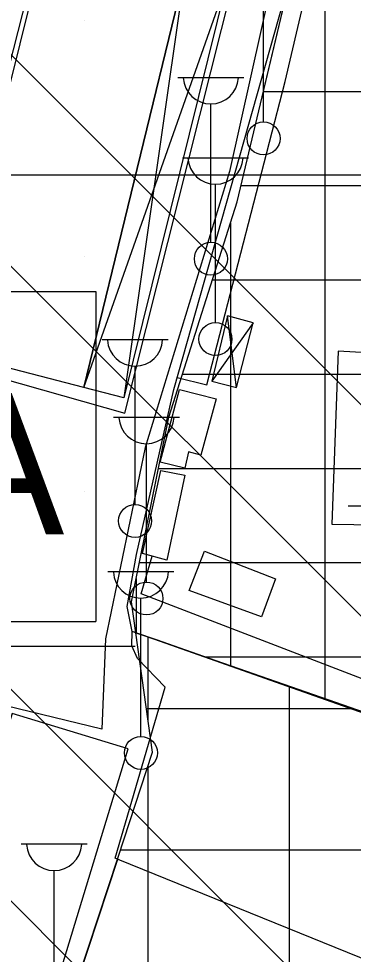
# Model space of a CAD drawing. Extents: x 417995 to 421451, y 4454518 to 4458015.
# Drawn here: x 420270.1 to 420305.6, y 4457574.2 to 4457673.5 of the extents above; entities that cross this region are included whole.
import ezdxf

# ---------------------------------------------------------------- set-up
doc = ezdxf.new("R2010")
doc.units = 0
for name, color, linetype in [('ADAKENARI', 7, 'Continuous'), ('B_Betonzemin', 7, 'Continuous'), ('B_Imalat', 7, 'Continuous'), ('B_Sundurma', 7, 'Continuous'), ('B_Ticari', 7, 'Continuous'), ('PL_BAKIM_AKARYAKIT', 7, 'Continuous'), ('PL_KAMU_HİZMET_ALANI', 7, 'Continuous'), ('PL_TİCARET', 7, 'Continuous'), ('S_Cad_Sok_Lambasi', 7, 'Continuous'), ('SEMBOL_FAT', 7, 'Continuous'), ('Sinir_Duvar_tek_tarafa_ait', 7, 'Continuous'), ('Sinir_Ist_Duvari', 7, 'Continuous'), ('Sinir_Parmaklik_bir_taraf', 7, 'Continuous'), ('SN_TR_SIVILASMA', 7, 'Continuous'), ('SN_TR_TASKIN', 7, 'Continuous'), ('TRFAT_AKARYAKITSERVİ', 7, 'Continuous'), ('TRFAT_KHA', 7, 'Continuous'), ('TRFAT_TİCARET', 7, 'Continuous'), ('Yol_Sose', 7, 'Continuous')]:
    doc.layers.add(name, color=color, linetype=linetype)

msp = doc.modelspace()

# ---------------------------------------------------------------- linework, layer by layer
at = {"layer": 'ADAKENARI'}
for p, q in [((420293.26, 4457654.04), (420298.68, 4457676.97)), ((420286.01, 4457631.19), (420293.26, 4457654.04)), ((420282.325, 4457613.017), (420286.01, 4457631.19)), ((420282.04, 4457611.61), (420282.325, 4457613.017)), ((420282.499, 4457608.322), (420282.04, 4457611.61)), ((420282.499, 4457608.322), (420284.781, 4457607.529)), ((420284.27, 4457595.65), (420282.499, 4457608.322)), ((420284.781, 4457607.529), (420287.809, 4457606.477)), ((420287.809, 4457606.477), (420291.019, 4457605.356)), ((420291.019, 4457605.356), (420303.717, 4457600.92)), ((420303.717, 4457600.92), (420310.514, 4457598.546)), ((420280.611, 4457584.515), (420284.27, 4457595.65)), ((420275.396, 4457568.644), (420280.611, 4457584.515))]:
    msp.add_line(p, q, dxfattribs=at)
at = {"layer": 'B_Betonzemin'}
for points in [[(420286.888, 4457635.418), (420290.031, 4457634.621), (420298.324, 4457666.814), (420301.16, 4457678.904)], [(420318.007, 4457599.019), (420283.078, 4457612.465), (420284.216, 4457616.453)]]:
    msp.add_lwpolyline(points, dxfattribs=at)
at = {"layer": 'B_Imalat'}
for points in [[(420272.91, 4457681.676), (420287.669, 4457678.242), (420276.997, 4457634.338), (420262.111, 4457638.215)], [(420287.145, 4457634.146), (420291.01, 4457633.152), (420289.399, 4457627.173), (420288.093, 4457627.53), (420287.683, 4457625.785), (420285.066, 4457626.426)], [(420285.133, 4457625.537), (420287.699, 4457625.032), (420285.797, 4457616.019), (420283.199, 4457616.732)], [(420269.387, 4457599.773), (420255.435, 4457554.728), (420267.882, 4457550.787), (420281.692, 4457596.011)]]:
    msp.add_lwpolyline(points, close=True, dxfattribs=at)
at = {"layer": 'B_Sundurma'}
for p, q in [((420287.669, 4457678.242), (420281.218, 4457633.237)), ((420276.997, 4457634.338), (420292.119, 4457677.25)), ((420293.181, 4457634.332), (420292.207, 4457641.95)), ((420294.952, 4457641.214), (420290.543, 4457635.007))]:
    msp.add_line(p, q, dxfattribs=at)
for points in [[(420276.997, 4457634.338), (420287.669, 4457678.242), (420292.119, 4457677.25), (420281.218, 4457633.237)], [(420293.181, 4457634.332), (420294.952, 4457641.214), (420292.207, 4457641.95), (420290.543, 4457635.007)]]:
    msp.add_lwpolyline(points, close=True, dxfattribs=at)
at = {"layer": 'B_Ticari'}
msp.add_lwpolyline([(420310.726, 4457637.799), (420303.974, 4457638.195), (420303.29, 4457619.842), (420310.243, 4457619.744)], close=True, dxfattribs=at)
at = {"layer": 'PL_BAKIM_AKARYAKIT'}
msp.add_lwpolyline([(420286.01, 4457631.19), (420293.26, 4457654.04), (420298.68, 4457676.97), (420301.2, 4457685.3), (420349.535, 4457680.077), (420343.837, 4457586.91), (420332.755, 4457590.776), (420310.514, 4457598.546), (420303.717, 4457600.92), (420291.019, 4457605.356), (420287.809, 4457606.477), (420284.781, 4457607.529), (420282.499, 4457608.322), (420282.04, 4457611.61), (420282.325, 4457613.017)], close=True, dxfattribs=at)
at = {"layer": 'PL_KAMU_HİZMET_ALANI'}
msp.add_lwpolyline([(420275.396, 4457568.644), (420280.611, 4457584.515), (420284.27, 4457595.65), (420282.499, 4457608.322), (420282.04, 4457611.61), (420282.325, 4457613.017), (420286.01, 4457631.19), (420293.26, 4457654.04), (420298.68, 4457676.97), (420301.2, 4457685.3), (420302.54, 4457694.44), (420302.7, 4457699.75), (420302.03, 4457699.84), (420303.4, 4457730.01), (420302.74, 4457730.14), (420302.9, 4457732.37), (420303.64, 4457732.43), (420306.953, 4457785.975)], dxfattribs=at)
at = {"layer": 'PL_TİCARET'}
msp.add_lwpolyline([(420268.7, 4457548.4), (420273.4, 4457562.57), (420275.396, 4457568.644), (420280.611, 4457584.515), (420284.27, 4457595.65), (420282.499, 4457608.322), (420284.781, 4457607.529), (420287.809, 4457606.477), (420291.019, 4457605.356), (420303.717, 4457600.92), (420310.514, 4457598.546), (420332.755, 4457590.776), (420343.837, 4457586.91), (420343.796, 4457586.241), (420341.944, 4457559.735), (420340.016, 4457532.103), (420338.537, 4457510.907), (420336.4, 4457480.29), (420271.46, 4457485.4), (420263.84, 4457485.79), (420253.81, 4457500.91), (420260.161, 4457521.63), (420265.01, 4457537.45), (420267.771, 4457545.643)], close=True, dxfattribs=at)
at = {"layer": 'S_Cad_Sok_Lambasi'}
for p, q in [((420296.038, 4457662.525), (420296.038, 4457677.2)), ((420286.954, 4457667.257), (420293.954, 4457667.257)), ((420290.454, 4457649.756), (420290.454, 4457664.432)), ((420287.443, 4457658.735), (420294.443, 4457658.735)), ((420290.943, 4457641.235), (420290.943, 4457655.91)), ((420278.91, 4457639.443), (420285.91, 4457639.443)), ((420282.41, 4457621.943), (420282.41, 4457636.619)), ((420280.127, 4457631.212), (420287.127, 4457631.212)), ((420283.627, 4457613.712), (420283.627, 4457628.387)), ((420305.023, 4457621.804), (420312.023, 4457621.804)), ((420279.534, 4457614.831), (420286.534, 4457614.831)), ((420283.034, 4457597.331), (420283.034, 4457612.006)), ((420270.327, 4457585.922), (420277.327, 4457585.922)), ((420273.827, 4457568.422), (420273.827, 4457583.097))]:
    msp.add_line(p, q, dxfattribs=at)
for centre in [(420296.038, 4457660.775), (420290.454, 4457648.006), (420290.943, 4457639.485), (420282.41, 4457620.193), (420283.627, 4457611.962), (420283.034, 4457595.581)]:
    msp.add_circle(centre, 1.75, dxfattribs=at)
for centre in [(420290.454, 4457667.361), (420290.943, 4457658.839), (420282.41, 4457639.547), (420283.627, 4457631.316), (420283.034, 4457614.935), (420273.827, 4457586.026)]:
    msp.add_arc(centre, 2.929, 183.298, 356.90719, dxfattribs=at)
at = {"layer": 'SEMBOL_FAT'}
for p, q in [((420228.778, 4457644.532), (420278.246, 4457644.532)), ((420278.246, 4457644.532), (420278.246, 4457609.532)), ((420228.778, 4457609.532), (420278.246, 4457609.532))]:
    msp.add_line(p, q, dxfattribs=at)
at = {"layer": 'Sinir_Duvar_tek_tarafa_ait'}
msp.add_lwpolyline([(420280.713, 4457584.245), (420280.314, 4457584.407), (420285.612, 4457602.558), (420282.665, 4457605.584), (420282.089, 4457606.932), (420282.115, 4457608.473)], dxfattribs=at)
at = {"layer": 'Sinir_Ist_Duvari'}
for points in [[(420282.583, 4457616.618), (420286.525, 4457634.132), (420299.095, 4457678.611)], [(420343.23, 4457586.856), (420282.115, 4457608.473), (420281.566, 4457611.119), (420282.583, 4457616.618)], [(420335.672, 4457532.84), (420267.745, 4457545.478), (420280.589, 4457584.296), (420340.823, 4457559.849)]]:
    msp.add_lwpolyline(points, dxfattribs=at)
at = {"layer": 'Sinir_Parmaklik_bir_taraf'}
msp.add_lwpolyline([(420297.309, 4457614.041), (420295.835, 4457610.025), (420288.155, 4457612.82), (420289.792, 4457616.98), (420297.309, 4457614.041)], dxfattribs=at)
at = {"layer": 'SN_TR_SIVILASMA'}
for p, q in [((421283.677, 4456655.223), (420178.332, 4457760.568)), ((421283.445, 4456633.004), (420168.354, 4457748.095)), ((421282.982, 4456588.566), (420148.398, 4457723.15)), ((421282.75, 4456566.347), (420138.42, 4457710.677))]:
    msp.add_line(p, q, dxfattribs=at)
at = {"layer": 'SN_TR_TASKIN'}
for p, q in [((420232.431, 4457656.904), (420332.431, 4457656.904)), ((420182.431, 4457606.904), (420282.431, 4457606.904))]:
    msp.add_line(p, q, dxfattribs=at)
at = {"layer": 'TRFAT_AKARYAKITSERVİ'}
for p, q in [((420302.545, 4457685.155), (420302.545, 4457601.33)), ((420296.032, 4457665.767), (420348.66, 4457665.767)), ((420293.668, 4457655.767), (420306.65, 4457655.767)), ((420292.545, 4457651.786), (420292.545, 4457604.823)), ((420290.635, 4457645.767), (420306.65, 4457645.767)), ((420287.462, 4457635.767), (420306.65, 4457635.767)), ((420284.91, 4457625.767), (420346.214, 4457625.767)), ((420282.883, 4457615.767), (420345.602, 4457615.767)), ((420282.545, 4457614.099), (420282.545, 4457608.306)), ((420289.843, 4457605.767), (420344.99, 4457605.767))]:
    msp.add_line(p, q, dxfattribs=at)
at = {"layer": 'TRFAT_KHA'}
for p, q in [((420277.1, 4457673.269), (420277.1, 4457673.269)), ((420277.1, 4457648.269), (420277.1, 4457648.269)), ((420277.1, 4457623.269), (420277.1, 4457623.269)), ((420277.1, 4457598.269), (420277.1, 4457598.269))]:
    msp.add_line(p, q, dxfattribs=at)
at = {"layer": 'TRFAT_TİCARET'}
for p, q in [((420283.81, 4457598.942), (420283.81, 4457607.867)), ((420298.81, 4457562.495), (420298.81, 4457602.634)), ((420283.622, 4457600.29), (420305.521, 4457600.29)), ((420283.81, 4457484.428), (420283.81, 4457594.25)), ((420280.866, 4457585.29), (420343.73, 4457585.29))]:
    msp.add_line(p, q, dxfattribs=at)
at = {"layer": 'Yol_Sose'}
for points in [[(420300.505, 4457723.189), (420299.609, 4457695.309), (420298.055, 4457682.526), (420292.419, 4457657.251), (420283.479, 4457627.977)], [(420268.122, 4457635.372), (420281.342, 4457631.62), (420292.705, 4457676.872), (420292.718, 4457677.313), (420292.287, 4457677.914), (420273.11, 4457682.474), (420272.666, 4457682.013), (420271.98, 4457680.063), (420268.447, 4457666.134)], [(420283.479, 4457627.977), (420279.262, 4457607.667), (420278.899, 4457598.111), (420268.724, 4457600.584), (420267.99, 4457599.633), (420267.735, 4457598.811)]]:
    msp.add_lwpolyline(points, dxfattribs=at)

# ---------------------------------------------------------------- texts
at = {"layer": 'SEMBOL_FAT'}
msp.add_text('KHA', height=15, dxfattribs=at).set_placement((420233.672, 4457618.757))

doc.saveas('drawing.dxf')
